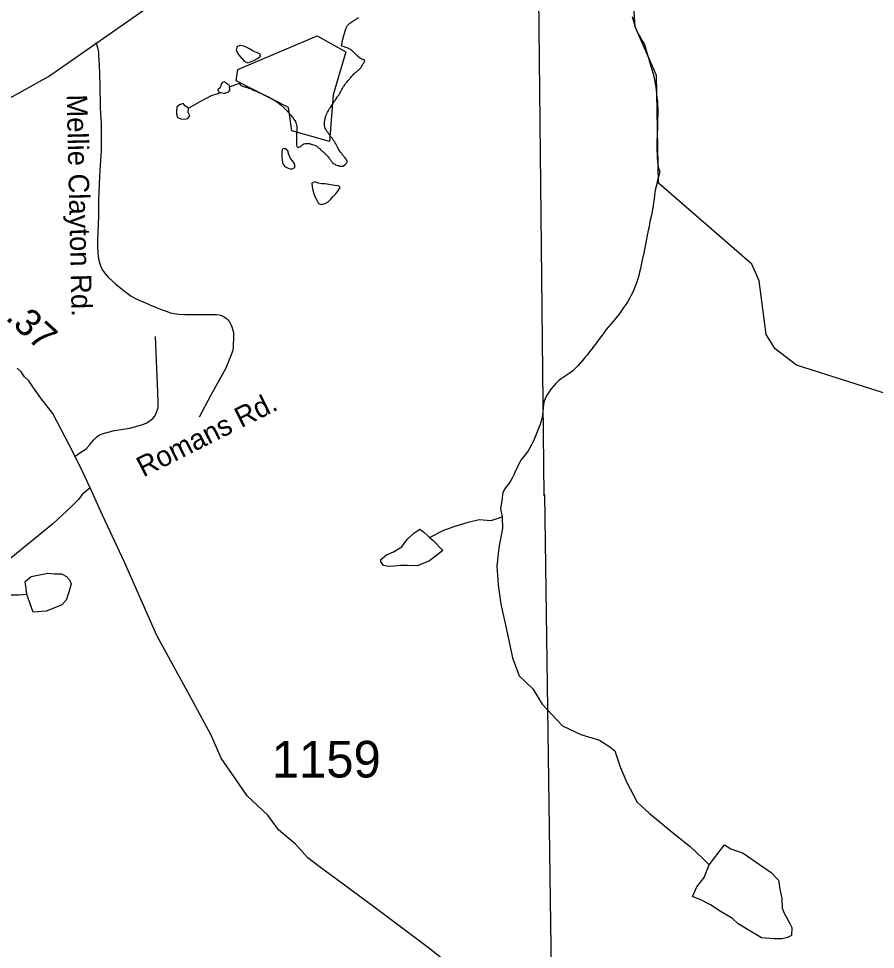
# Model space of a CAD drawing. Extents: x 1950930 to 2061844, y 904556 to 1017002.
# Drawn here: x 1978977 to 1982951, y 953372 to 957687 of the extents above; entities that cross this region are included whole.
import ezdxf

# ---------------------------------------------------------------- set-up
doc = ezdxf.new("R2010")
doc.units = 0
for name, color, linetype in [('Exist Hydrographic Creek Single Shore', 7, 'Continuous'), ('Exist Hydrographic Misc Water Feature', 7, 'Continuous'), ('Exist Road Non-System Type 51', 7, 'Continuous'), ('Exist Road Non-System Type 51 Label', 7, 'Continuous'), ('Exist Road Primary US Attributed', 7, 'Continuous'), ('Exist Road Primary US Structure Standard Bridge CELL', 7, 'Continuous'), ('Exist Road Secondary Type 51 Attributed', 7, 'Continuous'), ('Exist Road Secondary Type 51 Number Label', 7, 'Continuous'), ('Exist Utilities Electrical Transmission Line', 7, 'Continuous')]:
    doc.layers.add(name, color=color, linetype=linetype)

msp = doc.modelspace()

# ---------------------------------------------------------------- linework, layer by layer
at = {"layer": 'Exist Hydrographic Creek Single Shore'}
msp.add_lwpolyline([(1983878.6, 955483.5), (1983685.4, 955664.8), (1983202.5, 955838.9), (1983002.6, 955948), (1982585.5, 956081.4), (1982485.5, 956155.6), (1982444.5, 956222.1), (1982411.4, 956472.3), (1982377.6, 956548.5), (1981944.5, 956925), (1981936.5, 957424), (1981836.5, 957649.2), (1981811.4, 958014.1)], dxfattribs=at)
at = {"layer": 'Exist Hydrographic Misc Water Feature'}
for points in [[(1980475.5, 957559.9), (1980478.5, 957576.3), (1980481.6, 957592.6), (1980485.1, 957608.1), (1980489.8, 957624.4), (1980495.1, 957639.9), (1980502.7, 957654.5), (1980513.4, 957666.6), (1980526.9, 957675.4), (1980541.5, 957684.2), (1980555.6, 957692)], [(1981951.8, 956978.1), (1981947.3, 956993.8), (1981943.2, 957009.3), (1981941.4, 957025.9), (1981940.5, 957042.3), (1981939.9, 957058.7), (1981939.5, 957075.2), (1981939.3, 957091.5), (1981939.3, 957108), (1981939.5, 957124.3), (1981939.9, 957140.8), (1981940.8, 957157.1), (1981941.4, 957173.5), (1981942.2, 957189.9), (1981942.4, 957206.3), (1981942.4, 957222.7), (1981942.8, 957239.1), (1981942.8, 957255.6), (1981942.8, 957271.9), (1981942, 957288.4), (1981941.2, 957304.8), (1981939.5, 957321.2), (1981937.9, 957337.7), (1981936, 957354.1), (1981933.6, 957369.7), (1981931.1, 957386.2), (1981928.2, 957402.7), (1981924.3, 957418.4), (1981920, 957434.1), (1981915.1, 957449.8), (1981910.4, 957465.5), (1981905.9, 957481.2), (1981901.8, 957497.7), (1981897.7, 957513.3), (1981893.2, 957528.9), (1981888.3, 957544.6), (1981882.9, 957560.4), (1981876.4, 957575.3), (1981868.2, 957589.3), (1981859.6, 957603.5), (1981850.9, 957617.6), (1981844, 957632.6), (1981838.2, 957647.5), (1981833.3, 957663.2), (1981828.4, 957678.8), (1981824.1, 957695.3)], [(1980419.6, 957117.3), (1980244.4, 957166.9), (1980228.4, 957275.5), (1979986.5, 957398.7), (1979994.5, 957451), (1980361.5, 957607.5), (1980495.4, 957532.6), (1980436.6, 957333.6), (1980419.6, 957117.3)], [(1980040.7, 957482), (1980055.9, 957488.1), (1980071.1, 957494.4), (1980085.4, 957502.4), (1980098.8, 957512.7), (1980096.5, 957523.5), (1980080.5, 957529.6), (1980064.9, 957536.4), (1980050.8, 957544.9), (1980036.4, 957553.4), (1980021.1, 957559.5), (1980004.4, 957563.1), (1979990.9, 957558.5), (1979986, 957542.2), (1979991.7, 957527.3), (1980001.8, 957514.7), (1980012.2, 957501.5), (1980023.9, 957490.5), (1980040.7, 957482)], [(1980396.9, 957215.3), (1980397.7, 957218.6), (1980398.4, 957221.9), (1980399.2, 957225.1), (1980400, 957228.3), (1980400.8, 957231.6), (1980401.6, 957234.9), (1980402.9, 957238.2), (1980405.1, 957243.8), (1980406.6, 957247.1), (1980409.2, 957252.8), (1980412.5, 957258.5), (1980416, 957264.1), (1980419.5, 957269.8), (1980423.2, 957275.5), (1980426.9, 957280.3), (1980428.7, 957283.5), (1980432.4, 957289.2), (1980435.7, 957294.9), (1980439.4, 957299.8), (1980441.4, 957303), (1980445.1, 957307.9), (1980446.9, 957311.1), (1980450.6, 957315.9), (1980452.5, 957319.2), (1980456.4, 957324), (1980458.2, 957327.3), (1980461.7, 957332.1), (1980463.6, 957335.4), (1980467, 957341), (1980470.3, 957346.8), (1980473.4, 957352.4), (1980476.7, 957358), (1980479.8, 957363.8), (1980481.6, 957367), (1980484.7, 957371.9), (1980486.7, 957375.2), (1980490.4, 957380.7), (1980494.1, 957385.6), (1980498, 957391.3), (1980500.3, 957393.7), (1980504.4, 957398.5), (1980508.7, 957403.4), (1980512.8, 957408.2), (1980515, 957411.5), (1980517.3, 957413.9), (1980521.6, 957418.6), (1980525.9, 957423.4), (1980528.4, 957425.9), (1980532.7, 957430.7), (1980535.1, 957433.2), (1980539.8, 957437.2), (1980542.3, 957439.5), (1980547.6, 957443.5), (1980552.8, 957447.5), (1980555.4, 957450), (1980560.1, 957454), (1980564.4, 957458.8), (1980567.9, 957464.5), (1980570.8, 957470.2), (1980572.2, 957473.4), (1980575.5, 957479.1), (1980577.8, 957482.3), (1980579.6, 957485.6), (1980581.3, 957488.8), (1980582.3, 957492.1), (1980580.6, 957496.2), (1980574.7, 957498), (1980571, 957498.9), (1980567.3, 957499.8), (1980564, 957501.5), (1980561.2, 957503.2), (1980556, 957507.4), (1980551.1, 957511.6), (1980548.9, 957514.1), (1980544.1, 957518.3), (1980541.9, 957520.8), (1980539.6, 957523.3), (1980537.2, 957525.9), (1980532.5, 957530.1), (1980530, 957532.5), (1980527.7, 957535.1), (1980522.6, 957539.2), (1980517.5, 957542.7), (1980515, 957545.1), (1980509.3, 957547.7), (1980506.4, 957549.5), (1980503.1, 957550.3), (1980500.3, 957552), (1980497, 957552.9), (1980490.8, 957554.7), (1980487.5, 957555.6), (1980481.2, 957558.2), (1980475.5, 957559.9)], [(1979956.9, 957370.9), (1979953.2, 957378.7), (1979950.1, 957380.4), (1979947.6, 957382.9), (1979944.8, 957384.7), (1979939.4, 957388.1), (1979937, 957390.5), (1979931.2, 957394), (1979925.3, 957392.4), (1979922.6, 957390), (1979920.2, 957387.6), (1979916.3, 957382.7), (1979915.2, 957379.6), (1979914.6, 957376.2), (1979912.8, 957369.7), (1979909.1, 957364.8), (1979906.4, 957362.4), (1979901.5, 957358.4), (1979900.5, 957355.3), (1979904.2, 957350.2), (1979906.4, 957347.7), (1979909.1, 957345.1)], [(1979909.1, 957345.1), (1979912.4, 957344.3), (1979915.7, 957344.2), (1979922, 957342.5), (1979928.4, 957342.3), (1979931.7, 957342.2), (1979935.1, 957343.1), (1979938.6, 957343), (1979944.6, 957345.3), (1979947.6, 957346.9), (1979950.7, 957348.4), (1979953.4, 957350.9), (1979956.5, 957355.7), (1979956.7, 957359), (1979956.7, 957362.3), (1979956.1, 957366.3), (1979956.9, 957370.9)], [(1980002, 957386.1), (1979997.5, 957384.4), (1979991.1, 957382.8), (1979985.2, 957380.6), (1979981.9, 957379.8), (1979978.8, 957378.2), (1979972.5, 957375.9), (1979966.3, 957374.3), (1979963.2, 957372.8), (1979956.9, 957370.9)], [(1980002, 957386.1), (1980005.7, 957378.4), (1980008.5, 957376.8), (1980014.5, 957375.1), (1980020.9, 957372.4), (1980027, 957370.6), (1980030.3, 957369.7), (1980033.6, 957368.9), (1980036.8, 957368), (1980040.1, 957367.1), (1980043.2, 957365.4), (1980049.4, 957362.8), (1980055.3, 957361), (1980058.4, 957359.4), (1980064.3, 957356.7), (1980070.5, 957354.1), (1980076.6, 957351.6), (1980082.8, 957349), (1980088.5, 957346.4), (1980094.7, 957343.8), (1980100.6, 957341.2), (1980106.6, 957338.7), (1980109.4, 957336.9), (1980115.6, 957334.4), (1980118.5, 957332.7), (1980124.4, 957330.1), (1980127.3, 957328.4), (1980133, 957325.8), (1980136.1, 957324.1), (1980139, 957322.5), (1980144.5, 957319.8), (1980147.4, 957318.2), (1980150.2, 957316.4), (1980153.1, 957314.8), (1980156, 957313), (1980158.9, 957311.3), (1980164.4, 957307.9), (1980167.1, 957305.4), (1980169.9, 957303.7), (1980175.3, 957300.3), (1980180.6, 957296.1), (1980185.9, 957292.7), (1980188.4, 957290.2), (1980193.7, 957286.8), (1980196.2, 957284.3), (1980201.3, 957280.1), (1980203.8, 957277.6), (1980208.7, 957273.3), (1980211.1, 957270.9), (1980215.7, 957266.7), (1980217.9, 957264.1), (1980220.2, 957261.6), (1980222.4, 957259.1), (1980224.7, 957256.6), (1980226.7, 957254.1), (1980229, 957251.6), (1980233.3, 957246.6), (1980235.5, 957244.1), (1980237.8, 957241.6), (1980240.1, 957239), (1980244.2, 957234.1), (1980246.4, 957231.5), (1980250.3, 957225.8), (1980252.4, 957223.2), (1980256, 957218.2), (1980257.7, 957214.9), (1980260.8, 957209.9), (1980262.2, 957206.6), (1980264.9, 957200.8), (1980266.7, 957195), (1980267.1, 957191.7), (1980267.5, 957188.5), (1980267.9, 957185.2), (1980268.1, 957181.9), (1980267.7, 957175.3), (1980267.5, 957172.1), (1980267.1, 957168.8), (1980266.9, 957165.5), (1980266.7, 957162.2), (1980266.3, 957158.9), (1980266.1, 957155.6), (1980265.9, 957151.5), (1980265.7, 957145), (1980265.9, 957138.4), (1980265.7, 957135.1), (1980265.7, 957128.6), (1980265.7, 957122), (1980265.9, 957115.5), (1980266.1, 957112.2), (1980265.9, 957108.9), (1980265.9, 957104.8), (1980266.1, 957101.5), (1980266.3, 957098.2), (1980268.8, 957093.2), (1980271.6, 957091.6), (1980275.3, 957091.5), (1980279, 957091.4), (1980282.3, 957092.2), (1980287.4, 957096.2), (1980289.9, 957098.5)], [(1979764.9, 957272.6), (1979819.9, 957302.8), (1979872, 957330.4), (1979901.9, 957340.4), (1979909.1, 957345.1)], [(1979764.9, 957272.6), (1979750.8, 957281.1), (1979739.9, 957292.9), (1979724.1, 957287.5), (1979711.4, 957277.1), (1979708.8, 957261.6), (1979709.2, 957244.3), (1979714.5, 957229.4), (1979729.5, 957222.5), (1979745.7, 957220.5), (1979761.9, 957224.3), (1979771.5, 957236.4), (1979763.7, 957251.4), (1979764.9, 957272.6)], [(1980289.9, 957098.5), (1980292.1, 957101), (1980294.8, 957104.2), (1980299.9, 957107.4), (1980305.9, 957108.9), (1980312.4, 957108.7), (1980319, 957108.6), (1980322.3, 957107.8), (1980325.8, 957107.7), (1980329, 957106.7), (1980332.3, 957105.8), (1980335.8, 957105), (1980339.1, 957104.1), (1980345.4, 957102.3), (1980351.4, 957099.8), (1980356.9, 957097.2), (1980359.8, 957095.5), (1980365.1, 957091.3), (1980370.1, 957087.1), (1980372.9, 957085.3), (1980375.2, 957082.9), (1980377.6, 957080.4), (1980380.3, 957077.8), (1980385, 957073.6), (1980390.2, 957069.4), (1980392.4, 957067), (1980397.3, 957062.7), (1980399.6, 957060.2), (1980402, 957057.6), (1980406.3, 957053.4), (1980408.6, 957051), (1980410.9, 957048.5), (1980412.9, 957045.9), (1980417, 957040.2), (1980419.1, 957037.6), (1980423, 957032.6), (1980425, 957029.3), (1980427.1, 957026.8), (1980431.2, 957021.7), (1980433.4, 957019.3), (1980438.1, 957015.1), (1980443.5, 957011.7), (1980446.3, 957010), (1980452.5, 957007.4), (1980455.8, 957006.6), (1980459.3, 957005.5), (1980462.7, 957004.7), (1980466.2, 957003.8), (1980469.5, 957003), (1980472.8, 957002.9), (1980476.1, 957002.8), (1980481.8, 957003.5), (1980484.7, 957005.1), (1980490.2, 957009.1), (1980492.7, 957011.5), (1980494.9, 957014.7), (1980497.2, 957017.1), (1980498.8, 957020.4), (1980500.3, 957023.7), (1980500.3, 957028.5), (1980498.6, 957031.9), (1980496.2, 957035.2), (1980494.1, 957037.7), (1980492.3, 957041), (1980490.2, 957043.6), (1980486.1, 957048.5), (1980484.1, 957051.1), (1980479.8, 957056), (1980475.7, 957061.1), (1980471.8, 957066.1), (1980469.5, 957068.6), (1980465.8, 957074.4), (1980462.5, 957079.4), (1980460.9, 957082.8), (1980457.6, 957088.5), (1980454.5, 957094.3), (1980451.7, 957100.1), (1980448.4, 957105.9), (1980445.3, 957111.8), (1980442, 957117.5), (1980438.3, 957122.5), (1980434.2, 957127.6), (1980432.4, 957130.9), (1980428.3, 957136), (1980424.4, 957140.9), (1980420.9, 957146.7), (1980416.8, 957151.8), (1980412.5, 957157.5), (1980408.6, 957162.5), (1980406.6, 957165.1), (1980404.9, 957168.4), (1980401.4, 957174.2), (1980398.8, 957179.9), (1980396.9, 957185.8), (1980396.5, 957189.1), (1980395.9, 957194.8), (1980395.9, 957201.4), (1980396.3, 957208.8), (1980396.5, 957212), (1980396.9, 957215.3)], [(1980230.6, 957057.1), (1980226.1, 957073.6), (1980211.3, 957084.6), (1980200.3, 957082.3), (1980198.6, 957064.3), (1980198.6, 957047.1), (1980199.7, 957030.7), (1980203.1, 957014.3), (1980211.8, 957001.8), (1980226.7, 956993.2), (1980242.5, 956989.6), (1980258.5, 956996.6), (1980258.3, 957011.4), (1980249.5, 957026.4), (1980237.8, 957038.1), (1980230.6, 957057.1)], [(1981951.8, 956978.1), (1981943.4, 956947), (1981938.9, 956930.7), (1981935, 956915.2), (1981931.1, 956898.8), (1981928, 956883.3), (1981926.2, 956867), (1981924.6, 956850.6), (1981922.5, 956834.2), (1981920, 956817.8), (1981917, 956801.5), (1981913.9, 956785.9), (1981910.4, 956769.6), (1981907.1, 956753.3), (1981904, 956737.8), (1981901, 956721.5), (1981897.7, 956705.1), (1981894.4, 956688.7), (1981891.3, 956673.3), (1981888.1, 956657), (1981884.8, 956640.6), (1981881.3, 956625.1), (1981877.8, 956608.8), (1981874.7, 956592.4), (1981871.4, 956576.9), (1981868.2, 956560.5), (1981864.7, 956544.2), (1981861.2, 956528.7), (1981857.5, 956512.3), (1981853.4, 956496.8), (1981848.9, 956480.5), (1981844.2, 956464.9), (1981838.4, 956449.6), (1981832.5, 956434.1), (1981825.9, 956419.4), (1981818.5, 956404.7), (1981810.5, 956390.2), (1981802.3, 956376.5), (1981793.5, 956362.6), (1981784.3, 956348.9), (1981775.1, 956335.1), (1981765.4, 956321.4), (1981755.4, 956308.5), (1981745.1, 956296.4), (1981734.3, 956283.5), (1981723.8, 956271.4), (1981713.1, 956258.4), (1981702.9, 956245.6), (1981692.6, 956232.6), (1981683, 956219.7), (1981673.2, 956205.9), (1981663.9, 956193), (1981654.3, 956179.3), (1981644.2, 956166.4), (1981634.2, 956153.5), (1981623.9, 956140.5), (1981613.7, 956127.6), (1981603.4, 956115.5), (1981592.8, 956102.6), (1981582.1, 956089.7), (1981571, 956077.7), (1981559.8, 956066.4), (1981548.1, 956054.3), (1981535, 956044.7), (1981521, 956036.1), (1981507.1, 956027.2), (1981493.1, 956017.7), (1981480.8, 956007.3), (1981469.5, 955996), (1981458.3, 955983.2), (1981447.4, 955971.1), (1981437.4, 955957.3), (1981428.1, 955943.6), (1981420.3, 955929.7), (1981414.4, 955914.4), (1981411.1, 955898.8), (1981409.5, 955882.4), (1981408.8, 955865.2), (1981407.4, 955848.9), (1981404.5, 955832.5), (1981399.4, 955817), (1981394.3, 955802.4), (1981388.5, 955786.9), (1981382.6, 955771.4), (1981376.5, 955756.8), (1981369.7, 955741.4), (1981363.1, 955726.6), (1981355.9, 955712.1), (1981348.8, 955697.4), (1981340.4, 955683.7), (1981330.7, 955670.8), (1981320.3, 955657.8), (1981310.2, 955644.9), (1981301.8, 955631.2), (1981294.4, 955616.5), (1981287.5, 955601.9), (1981280.7, 955587.3), (1981273.9, 955571.8), (1981266.7, 955557.3), (1981258.3, 955543.4)], [(1980399.8, 956921.6), (1980383.4, 956921.9), (1980367.2, 956924.7), (1980351.6, 956930.7), (1980337.9, 956923.6), (1980338.7, 956908), (1980341.8, 956891.5), (1980346.5, 956875), (1980352.6, 956860.2), (1980360, 956845.2), (1980368.4, 956830.2), (1980382.4, 956825.9), (1980399.4, 956830.4), (1980413.5, 956838.3), (1980425.4, 956850.4), (1980436.7, 956862.4), (1980447.8, 956874.6), (1980457.8, 956887.4), (1980468.1, 956903.7), (1980460.9, 956911.2), (1980443.3, 956913.2), (1980425.6, 956916), (1980399.8, 956921.6)], [(1979015.7, 955017.1), (1978978.6, 955013.7), (1978910.5, 955015.1), (1978814.5, 955034.4), (1978748.3, 955053.8), (1978683.9, 955083.8), (1978605.6, 955134.8), (1978485.4, 955149.4), (1978385.4, 955150.8), (1978261.5, 955143.5), (1978095, 955170.6), (1977995.1, 955195.7), (1977892.6, 955247.1), (1977784.1, 955293.6), (1977679.8, 955349), (1977581.1, 955418.3), (1977542.8, 955459.4), (1977462.6, 955552)], [(1981258.3, 955543.4), (1981248.7, 955529.7), (1981238.9, 955516.8), (1981229.8, 955503), (1981223.1, 955488.4), (1981221.8, 955481), (1981219.8, 955462.1), (1981212.4, 955414.7), (1981219.6, 955376.8)], [(1980883.5, 955281.2), (1980949.3, 955315.9), (1980996.9, 955332.2), (1981062.9, 955353), (1981112.8, 955365.9), (1981168.5, 955359.8), (1981219.6, 955376.8)], [(1981219.6, 955376.8), (1981220.6, 955372.7), (1981221, 955324.3), (1981203.8, 955234.4), (1981194.6, 955148.4), (1981201.5, 955062.1), (1981214, 954972.5), (1981239.3, 954854.7), (1981268.4, 954724.3), (1981298.9, 954640.9), (1981361.5, 954579.7), (1981406.2, 954509.8), (1981499.1, 954408.6), (1981585.2, 954369.1), (1981671.5, 954341.8), (1981719.9, 954310.6), (1981741.9, 954292.8), (1981766.5, 954218.5), (1981797, 954148.9), (1981846, 954055.3), (1981902.4, 954004), (1982025, 953901.4), (1982091.7, 953849.9), (1982148.1, 953796.2), (1982179.6, 953763.6)], [(1980883.5, 955281.2), (1980898.7, 955268.7), (1980945, 955220.9), (1980883.5, 955172.9), (1980827.7, 955150.2), (1980779.7, 955152.1), (1980747.8, 955151.9), (1980719.9, 955149.2), (1980691.6, 955147.4), (1980669.6, 955152.7), (1980657.5, 955170.9), (1980657.5, 955179.3), (1980683.4, 955200.9), (1980715.2, 955215.8), (1980755.1, 955237.9), (1980768.7, 955258.2), (1980782.8, 955275.9), (1980810.5, 955302.4), (1980828.6, 955314.4), (1980838.4, 955320.6), (1980854.6, 955308), (1980874.7, 955288.9), (1980883.5, 955281.2)], [(1979015.7, 955017.1), (1979014.9, 955022), (1979006.9, 955077.1), (1979035, 955101.2), (1979066.7, 955107.1), (1979112.9, 955116), (1979143, 955113.7), (1979176.9, 955113.8), (1979198.8, 955100.3), (1979212.7, 955086.1), (1979221.1, 955066.2), (1979211.3, 955032.7), (1979197.6, 954991.9), (1979177.9, 954970.2), (1979140.2, 954953.8), (1979104.3, 954939.8), (1979066.1, 954937.3), (1979044.2, 954935.2), (1979015.7, 955017.1)], [(1982179.6, 953763.6), (1982251.2, 953856.5), (1982281.1, 953838.6), (1982337.3, 953818.6), (1982413.8, 953765.3), (1982467.9, 953728.1), (1982496.2, 953698), (1982502.2, 953693.8), (1982508.3, 953651.8), (1982517, 953608), (1982519.2, 953563.8), (1982527.4, 953539.8), (1982553.7, 953492.5), (1982563.7, 953474.2), (1982562.1, 953436.5), (1982544, 953427.8), (1982518.2, 953421.9), (1982480.2, 953421.8), (1982422.2, 953425.4), (1982313.9, 953490.9), (1982287.7, 953516.1), (1982227.4, 953551.8), (1982189.3, 953578), (1982145.2, 953601.1), (1982103, 953617.5), (1982122.6, 953663), (1982156.3, 953705.9), (1982179.6, 953763.6)]]:
    msp.add_lwpolyline(points, dxfattribs=at)
at = {"layer": 'Exist Road Non-System Type 51'}
for points in [[(1979335.8, 957577.2), (1979343.4, 957552.6), (1979347.4, 957532.3), (1979348.2, 957513.9), (1979350.1, 957473.9), (1979353.2, 957375.8), (1979355, 957280.1), (1979357.2, 957240.9), (1979359.5, 957204.6), (1979360.5, 957160.9), (1979360.5, 957116.4), (1979359.5, 957075.5), (1979354.1, 956982.4), (1979352.4, 956958.6), (1979350.1, 956919.9), (1979347.4, 956850.7), (1979347, 956770.2), (1979343.9, 956659.6), (1979343.9, 956628.6), (1979344.2, 956599.8), (1979347.4, 956574.2), (1979354.1, 956549.9), (1979360, 956533.7), (1979367.6, 956520.2), (1979376.1, 956508.6), (1979392.9, 956489.2), (1979427.9, 956456.4), (1979459.9, 956429.9), (1979480.5, 956414.1), (1979499.4, 956401.1), (1979520.1, 956390.3), (1979542.1, 956379.5), (1979562.4, 956370.5), (1979586.6, 956360.2), (1979611.8, 956350.2), (1979642.4, 956337.7), (1979661.8, 956330.5), (1979682.4, 956323.8), (1979698.5, 956319.7), (1979720.1, 956317), (1979747.6, 956315.2), (1979780.4, 956314.8), (1979848.2, 956315.6), (1979894.6, 956316.1), (1979907.6, 956313.4), (1979919.4, 956310.2), (1979927, 956306.2), (1979935.5, 956301.2), (1979941.8, 956296.8), (1979947.6, 956290.5), (1979955.8, 956281.1), (1979961.6, 956269.8), (1979966.5, 956257.6), (1979971.5, 956243.2), (1979974.1, 956231.6), (1979974.1, 956211.8), (1979972.9, 956166.4), (1979970.1, 956147.9), (1979959.8, 956120.1), (1979937.8, 956067), (1979869, 955941.6), (1979815, 955839.9)], [(1979242.8, 955660.8), (1979256.9, 955670.8), (1979291.1, 955693), (1979304.9, 955707.6), (1979315.1, 955722.2), (1979325.5, 955734.2), (1979340, 955747.9), (1979352.9, 955758.2), (1979370, 955764.2), (1979422.4, 955777.1), (1979493.5, 955788.2), (1979553.6, 955805.4), (1979571.6, 955813.1), (1979599.9, 955833.7), (1979608.5, 955844.8), (1979615.4, 955857.7), (1979623.9, 955882.6), (1979623.9, 955904), (1979622.2, 955955.4), (1979613.6, 956175.4), (1979611.9, 956213.6)]]:
    msp.add_lwpolyline(points, dxfattribs=at)
at = {"layer": 'Exist Road Primary US Attributed'}
msp.add_lwpolyline([(1978100.4, 957022.8), (1978444.5, 957098.7), (1978772.5, 957228.5), (1979116.5, 957418.5), (1981524.5, 959098.7), (1982067.5, 959482.7), (1982325.8, 959660.2), (1982518.1, 959785.9), (1982614.1, 959843.7), (1982655.6, 959860.6), (1982718.5, 959898), (1982885.6, 959961), (1983014.4, 959995), (1983195.4, 960020.8), (1983345.5, 960045.9), (1983538, 960068.7), (1983803.4, 960095), (1984009.4, 960120.4), (1984308.8, 960157.5), (1984577.3, 960188.4), (1984884.4, 960234.7), (1985163.6, 960291.1), (1985409.9, 960325.1)], dxfattribs=at)
at = {"layer": 'Exist Road Secondary Type 51 Attributed'}
for points in [[(1979309.6, 955511.9), (1979265.8, 955604), (1979209.9, 955714.5), (1979135.8, 955856.5), (1979080.5, 955927), (1979043.8, 955979.5), (1979024.5, 956007.5), (1979004.4, 956026.8), (1978988.7, 956049.6), (1978970.3, 956067.1)], [(1979309.6, 955511.9), (1979272.1, 955481.8), (1979256.1, 955458.7), (1979224, 955426.6), (1979133.9, 955342.8), (1978673.2, 954969.7)], [(1981210.5, 953116.5), (1980878.8, 953379.2), (1980618.6, 953574.9), (1980364.4, 953761.6), (1980318.5, 953797), (1980261.3, 953860.2), (1980183.1, 953926.5), (1980133.5, 953994.2), (1980037.2, 954084.5), (1979983, 954162.8), (1979916.9, 954259.2), (1979870.2, 954366.1), (1979789, 954516.6), (1979618.9, 954826.8), (1979468, 955167.2), (1979366.7, 955385.5), (1979322.9, 955481.7), (1979309.6, 955511.9)]]:
    msp.add_lwpolyline(points, dxfattribs=at)
at = {"layer": 'Exist Utilities Electrical Transmission Line'}
for p, q in [((1981414.6, 955475), (1981377.6, 958984.8)), ((1981416.7, 955480.6), (1981452.4, 952943.8))]:
    msp.add_line(p, q, dxfattribs=at)

# ---------------------------------------------------------------- texts
at = {"layer": 'Exist Road Non-System Type 51 Label'}
for s, rotation, p in [('Mellie Clayton Rd.', 271.3148, (1979199.9, 957334.8)), ('Romans Rd.', 26.6974, (1979555.3, 955559.4))]:
    msp.add_text(s, height=95, rotation=rotation, dxfattribs=at).set_placement(p)
at = {"layer": 'Exist Road Primary US Structure Standard Bridge CELL'}
msp.add_text('.37', height=125, rotation=317.3293, dxfattribs=at).set_placement((1978912, 956295.9))
at = {"layer": 'Exist Road Secondary Type 51 Number Label'}
msp.add_text('1159', height=170, dxfattribs=at).set_placement((1980151.4, 954169.1))

doc.saveas('drawing.dxf')
